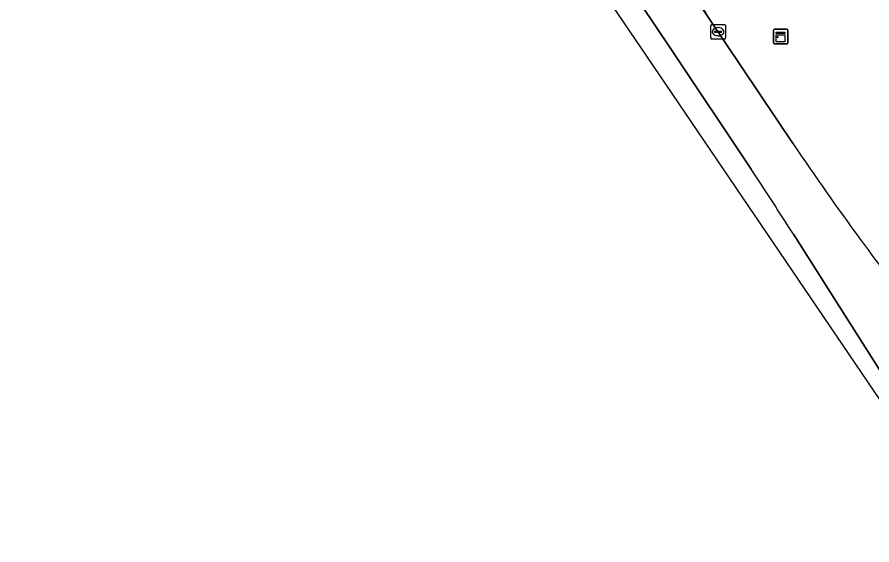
# Model space of a CAD drawing. Extents: x 160077 to 160948, y 386481 to 387498.
# Drawn here: x 160240.8 to 160299.5, y 386964.6 to 387000.8 of the extents above; entities that cross this region are included whole.
import ezdxf

# ---------------------------------------------------------------- set-up
doc = ezdxf.new("R2010")
doc.units = 0
for name, color, linetype in [('IMGEO_Berm_groen', 7, 'Continuous'), ('IMGEO_Kast', 7, 'Continuous'), ('IMGEO_Kolk', 7, 'Continuous'), ('IMGEO_OVBaan_gesloten', 7, 'Continuous'), ('IMGEO_Rijbaan_lokaal_open', 7, 'Continuous'), ('IMGEO_Rijbaan_regionaal_gesloten', 7, 'Continuous')]:
    doc.layers.add(name, color=color, linetype=linetype)

msp = doc.modelspace()

# ---------------------------------------------------------------- linework, layer by layer
at = {"layer": 'IMGEO_Berm_groen'}
msp.add_lwpolyline([(160288.226, 387000.827), (160294.047, 386992.128)], dxfattribs=at)
for centre, radius, start, end in [((160319.487, 387019.679), 36.506, 206.34408, 211.09157), ((160492.096, 387126.775), 239.485, 214.2105, 216.12344), ((160460.349, 387104.46), 200.688, 216.32067, 220.45079)]:
    msp.add_arc(centre, radius, start, end, dxfattribs=at)
at = {"layer": 'IMGEO_Kast'}
for p, q in [((160292.699, 386999.069), (160292.699, 386999.91)), ((160292.699, 386999.91), (160292.699, 386999.069)), ((160292.774, 386999.994), (160293.615, 386999.994)), ((160293.615, 386999.994), (160292.774, 386999.994)), ((160293.699, 386999.919), (160293.699, 386999.078)), ((160293.699, 386999.078), (160293.699, 386999.919)), ((160293.624, 386998.994), (160292.783, 386998.994)), ((160292.783, 386998.994), (160293.624, 386998.994))]:
    msp.add_line(p, q, dxfattribs=at)
for points in [[(160292.894, 386999.784), (160293.494, 386999.784), (160293.494, 386999.699), (160292.894, 386999.699), (160292.894, 386999.784)], [(160292.894, 386999.609), (160293.494, 386999.609), (160293.494, 386999.12), (160292.894, 386999.12), (160292.894, 386999.609)]]:
    msp.add_lwpolyline(points, dxfattribs=at)
msp.add_circle((160292.978, 386999.458), 0.0377, dxfattribs=at)
for centre, start, end in [((160292.777, 386999.916), 92.4484, 184.28452), ((160292.777, 386999.916), 92.4484, 184.28452), ((160293.621, 386999.916), 2.4484, 94.28452), ((160293.621, 386999.916), 2.4484, 94.28452), ((160292.777, 386999.072), 182.4484, 274.28452), ((160292.777, 386999.072), 182.4484, 274.28452), ((160293.621, 386999.072), 272.4484, 4.28452), ((160293.621, 386999.072), 272.4484, 4.28452)]:
    msp.add_arc(centre, 0.0779, start, end, dxfattribs=at)
at = {"layer": 'IMGEO_Kolk'}
for p, q in [((160288.408, 386999.397), (160288.408, 387000.249)), ((160288.483, 387000.323), (160289.335, 387000.323)), ((160289.409, 387000.249), (160289.409, 386999.397)), ((160288.667, 386999.817), (160288.667, 386999.829)), ((160289.105, 386999.78), (160288.707, 386999.78)), ((160288.71, 386999.866), (160289.108, 386999.866)), ((160288.896, 387000.103), (160288.921, 387000.103)), ((160289.151, 386999.829), (160289.151, 386999.817)), ((160289.335, 386999.323), (160288.483, 386999.323)), ((160288.919, 386999.543), (160288.894, 386999.543))]:
    msp.add_line(p, q, dxfattribs=at)
for points in [[(160288.408, 386999.397), (160288.408, 387000.249)], [(160288.483, 387000.323), (160289.335, 387000.323)], [(160289.409, 387000.249), (160289.409, 386999.397)], [(160289.335, 386999.323), (160288.483, 386999.323)]]:
    msp.add_lwpolyline(points, dxfattribs=at)
for centre, radius, start, end in [((160288.485, 387000.247), 0.0765, 91.55205, 178.44795), ((160288.485, 387000.247), 0.0765, 91.55205, 178.44795), ((160289.333, 387000.247), 0.0765, 1.55205, 88.44795), ((160289.333, 387000.247), 0.0765, 1.55205, 88.44795), ((160288.707, 386999.826), 0.0403, 85.87752, 175.75265), ((160288.704, 386999.816), 0.0366, 178.93798, 274.71019), ((160289.108, 386999.823), 0.043, 264.86636, 352.45326), ((160289.112, 386999.828), 0.0386, 1.73085, 96.63898), ((160288.485, 386999.399), 0.0765, 181.55205, 268.44795), ((160288.485, 386999.399), 0.0765, 181.55205, 268.44795), ((160289.333, 386999.399), 0.0765, 271.55205, 358.44795), ((160289.333, 386999.399), 0.0765, 271.55205, 358.44795)]:
    msp.add_arc(centre, radius, start, end, dxfattribs=at)
for centre, major_axis, ratio, start_param, end_param in [((160288.895, 386999.823), (-0.387, 0.002), 0.722429, 4.712389, 7.853982), ((160288.92, 386999.823), (-0.39, 0.002), 0.717154, 1.570796, 4.712389)]:
    msp.add_ellipse(centre, major_axis=major_axis, ratio=ratio, start_param=start_param, end_param=end_param, dxfattribs=at)
at = {"layer": 'IMGEO_OVBaan_gesloten'}
for points in [[(160118.75, 387255.247), (160163.481, 387184.835), (160192.901, 387138.525), (160266.84, 387023.396), (160283.596, 386998.712), (160314.258, 386953.544)], [(160291.177, 386990.405), (160285.674, 386998.649), (160260.647, 387035.915), (160250.657, 387050.904)], [(160314.258, 386953.544), (160300.003, 386976.179), (160300.188, 386976.311), (160294.07, 386985.931)]]:
    msp.add_lwpolyline(points, dxfattribs=at)
msp.add_arc((159960.858, 386773.64), 395.092, 32.50139, 33.27404, dxfattribs=at)
at = {"layer": 'IMGEO_Rijbaan_lokaal_open'}
msp.add_lwpolyline([(160254.851, 387050.522), (160263.871, 387037.139), (160288.226, 387000.827)], dxfattribs=at)
msp.add_arc((160319.487, 387019.679), 36.506, 206.34408, 211.09157, dxfattribs=at)
at = {"layer": 'IMGEO_Rijbaan_regionaal_gesloten'}
for points in [[(160294.047, 386992.128), (160288.226, 387000.827), (160263.871, 387037.139), (160254.851, 387050.522), (160254.817, 387050.572), (160254.143, 387051.583), (160251.822, 387055.11), (160244.754, 387066.304), (160234.407, 387082.756), (160224.918, 387097.824), (160215.991, 387112.053), (160215.055, 387113.519), (160206.665, 387126.914), (160204.971, 387129.647), (160194.633, 387146.088), (160184.266, 387162.563), (160173.425, 387179.881), (160169.034, 387186.827)], [(160250.657, 387050.904), (160260.647, 387035.915), (160285.674, 386998.649), (160291.177, 386990.405)], [(160294.07, 386985.931), (160300.188, 386976.311), (160301.077, 386976.848), (160308.654, 386967.369)]]:
    msp.add_lwpolyline(points, dxfattribs=at)
for centre, radius, start, end in [((160492.096, 387126.775), 239.485, 214.2105, 216.12344), ((159960.858, 386773.64), 395.092, 32.50139, 33.27404), ((160460.349, 387104.46), 200.688, 216.32067, 220.45079)]:
    msp.add_arc(centre, radius, start, end, dxfattribs=at)

doc.saveas('drawing.dxf')
